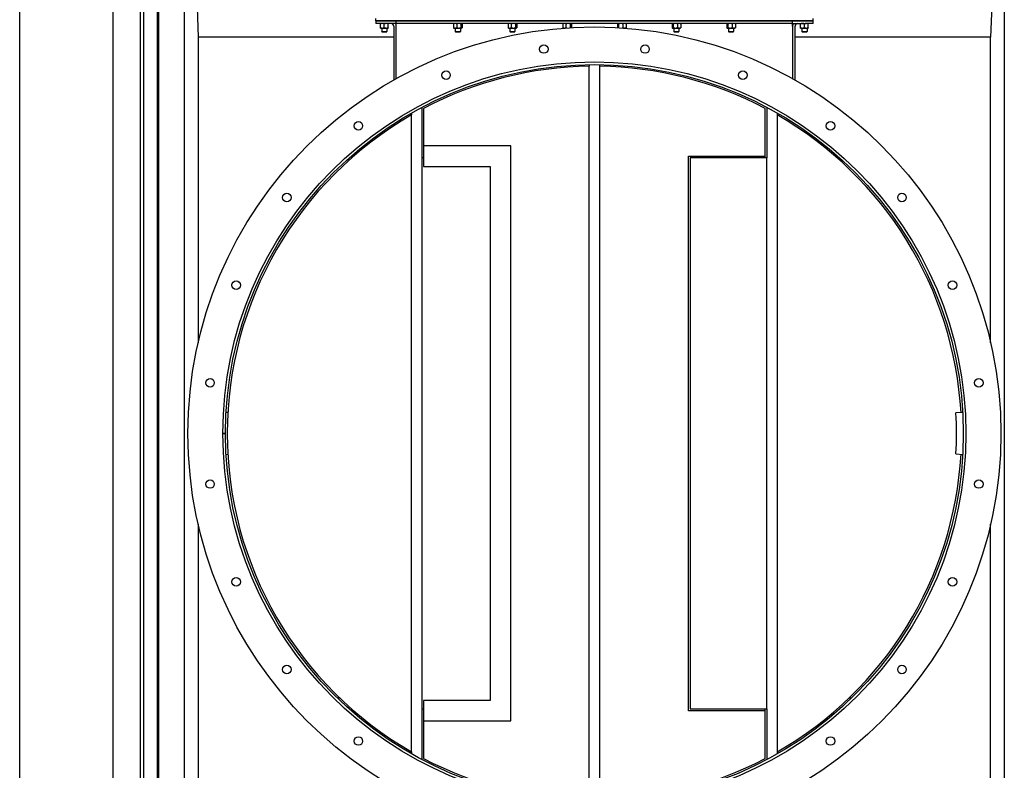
# Model space of a CAD drawing. Header units: inches. Extents: x 5 to 1128, y -85 to 748.
# Tile 613 of 656: x 493 to 565, y 599 to 654. Entities that reach past the tile are written whole.
import ezdxf

# ---------------------------------------------------------------- set-up
doc = ezdxf.new("R2010")
doc.units = ezdxf.units.IN
doc.header["$LTSCALE"] = 32
doc.header["$MEASUREMENT"] = 0
doc.layers.add('Visible (ANSI)', color=7, linetype='Continuous', lineweight=30)

msp = doc.modelspace()

# ---------------------------------------------------------------- linework, layer by layer
at = {"layer": 'Visible (ANSI)'}
for p, q in [((492.78063, 563.93978), (492.78063, 691.93978)), ((502.94313, 683.83978), (502.94313, 563.28978)), ((499.59313, 681.93978), (499.59313, 576.94978)), ((501.59313, 681.93978), (501.59313, 578.94978)), ((501.84313, 681.93978), (501.84313, 579.19978)), ((502.84313, 681.93978), (502.84313, 565.18978)), ((502.92313, 565.18978), (502.92313, 681.93978)), ((504.84313, 565.18978), (504.84313, 681.93978)), ((504.84313, 681.93978), (505.84313, 652.56478)), ((564.84313, 681.93978), (563.84313, 652.56478)), ((564.84313, 681.93978), (564.84313, 565.18978)), ((518.84313, 653.75228), (518.84313, 653.93978)), ((519.34313, 653.75228), (518.84313, 653.75228)), ((518.84313, 653.75228), (519.34313, 653.75228)), ((518.84313, 653.75228), (518.84313, 653.56478)), ((519.34313, 653.75228), (550.34313, 653.75228)), ((520.34313, 653.75228), (519.34313, 653.75228)), ((520.34313, 653.56478), (520.34313, 653.75228)), ((520.34313, 653.56478), (520.34313, 653.75228)), ((549.34313, 653.75228), (520.34313, 653.75228)), ((550.34313, 653.75228), (549.34313, 653.75228)), ((549.34313, 653.56478), (549.34313, 653.75228)), ((549.34313, 653.56478), (549.34313, 653.75228)), ((550.84313, 653.75228), (550.34313, 653.75228)), ((550.34313, 653.75228), (550.84313, 653.75228)), ((550.84313, 653.75228), (550.84313, 653.93978)), ((550.84313, 653.56478), (550.84313, 653.75228)), ((519.34313, 653.56478), (518.84313, 653.56478)), ((519.18663, 653.26092), (519.18663, 653.53964)), ((519.18663, 653.23578), (519.32738, 653.23578)), ((519.28063, 653.23578), (519.28063, 652.97694)), ((519.28063, 652.97694), (519.65563, 652.97694)), ((519.31897, 652.93978), (519.28063, 652.97694)), ((519.61729, 652.93978), (519.31897, 652.93978)), ((519.32738, 653.23578), (519.60888, 653.23578)), ((520.34313, 653.56478), (519.34313, 653.56478)), ((519.46813, 653.26092), (519.46813, 653.53964)), ((519.60888, 653.23578), (519.74963, 653.23578)), ((519.61729, 652.93978), (519.65563, 652.97694)), ((519.65563, 653.23578), (519.65563, 652.97694)), ((519.74963, 653.26092), (519.74963, 653.53964)), ((520.15563, 653.37728), (520.15563, 649.43638)), ((549.34313, 653.56478), (520.34313, 653.56478)), ((520.34313, 653.37728), (520.34313, 653.56478)), ((520.34313, 649.54193), (520.34313, 653.37728)), ((524.53019, 653.53964), (524.53019, 653.26092)), ((524.56163, 653.56478), (524.55261, 653.55957)), ((524.56163, 653.23578), (524.55261, 653.24099)), ((524.56163, 653.23578), (524.64648, 653.23578)), ((524.64648, 653.23578), (524.91924, 653.23578)), ((524.65563, 653.23578), (524.65563, 652.97695)), ((524.65563, 652.97695), (525.03063, 652.97695)), ((524.69397, 652.93978), (524.65563, 652.97695)), ((524.99229, 652.93978), (524.69397, 652.93978)), ((524.76277, 653.53964), (524.76277, 653.26092)), ((524.91924, 653.23578), (525.11589, 653.23578)), ((524.99229, 652.93978), (525.03063, 652.97695)), ((525.03063, 653.23578), (525.03063, 652.97695)), ((525.07571, 653.53964), (525.07571, 653.26092)), ((525.11589, 653.23578), (525.12463, 653.23578)), ((525.12463, 653.56478), (525.13365, 653.55957)), ((525.12463, 653.23578), (525.13365, 653.24099)), ((525.15608, 653.53964), (525.15608, 653.26092)), ((528.53019, 653.53964), (528.53019, 653.26092)), ((528.56163, 653.56478), (528.55261, 653.55957)), ((528.56163, 653.23578), (528.55261, 653.24099)), ((528.56163, 653.23578), (528.64648, 653.23578)), ((528.64648, 653.23578), (528.91924, 653.23578)), ((528.65563, 653.23578), (528.65563, 652.97695)), ((528.65563, 652.97695), (529.03063, 652.97695)), ((528.69397, 652.93978), (528.65563, 652.97695)), ((528.99229, 652.93978), (528.69397, 652.93978)), ((528.76277, 653.53964), (528.76277, 653.26092)), ((528.91924, 653.23578), (529.11589, 653.23578)), ((528.99229, 652.93978), (529.03063, 652.97695)), ((529.03063, 653.23578), (529.03063, 652.97695)), ((529.07571, 653.53964), (529.07571, 653.26092)), ((529.11589, 653.23578), (529.12463, 653.23578)), ((529.12463, 653.56478), (529.13365, 653.55957)), ((529.12463, 653.23578), (529.13365, 653.24099)), ((529.15608, 653.53964), (529.15608, 653.26092)), ((532.53019, 653.53964), (532.53019, 653.26092)), ((532.56163, 653.56478), (532.55261, 653.55957)), ((532.56163, 653.23578), (532.55261, 653.24099)), ((532.56163, 653.23578), (532.64648, 653.23578)), ((532.64648, 653.23578), (532.67651, 653.23578)), ((532.65563, 653.23578), (532.65563, 653.23425)), ((532.76277, 653.53964), (532.76277, 653.26092)), ((533.07571, 653.53964), (533.07571, 653.26223)), ((533.12463, 653.56478), (533.13365, 653.55957)), ((533.15608, 653.53964), (533.15608, 653.26691)), ((536.52803, 653.53964), (536.52803, 653.26703)), ((536.56163, 653.56478), (536.55059, 653.55841)), ((536.61648, 653.53964), (536.61648, 653.26188)), ((536.93158, 653.53964), (536.93158, 653.26092)), ((537.00976, 653.23578), (537.04491, 653.23578)), ((537.03063, 653.23578), (537.03063, 653.23425)), ((537.04491, 653.23578), (537.12463, 653.23578)), ((537.12463, 653.56478), (537.13567, 653.55841)), ((537.12463, 653.23578), (537.13567, 653.24215)), ((537.15824, 653.53964), (537.15824, 653.26092)), ((540.52803, 653.53964), (540.52803, 653.26092)), ((540.56163, 653.56478), (540.55059, 653.55841)), ((540.56163, 653.23578), (540.55059, 653.24215)), ((540.56163, 653.23578), (540.57225, 653.23578)), ((540.57225, 653.23578), (540.77403, 653.23578)), ((540.61648, 653.53964), (540.61648, 653.26092)), ((540.65563, 653.23578), (540.65563, 652.97695)), ((540.65563, 652.97695), (541.03063, 652.97695)), ((540.69397, 652.93978), (540.65563, 652.97695)), ((540.99229, 652.93978), (540.69397, 652.93978)), ((540.77403, 653.23578), (541.04491, 653.23578)), ((540.93158, 653.53964), (540.93158, 653.26092)), ((540.99229, 652.93978), (541.03063, 652.97695)), ((541.03063, 653.23578), (541.03063, 652.97695)), ((541.04491, 653.23578), (541.12463, 653.23578)), ((541.12463, 653.56478), (541.13567, 653.55841)), ((541.12463, 653.23578), (541.13567, 653.24215)), ((541.15824, 653.53964), (541.15824, 653.26092)), ((544.52803, 653.53964), (544.52803, 653.26092)), ((544.56163, 653.56478), (544.55059, 653.55841)), ((544.56163, 653.23578), (544.55059, 653.24215)), ((544.56163, 653.23578), (544.57225, 653.23578)), ((544.57225, 653.23578), (544.77403, 653.23578)), ((544.61648, 653.53964), (544.61648, 653.26092)), ((544.65563, 653.23578), (544.65563, 652.97695)), ((544.65563, 652.97695), (545.03063, 652.97695)), ((544.69397, 652.93978), (544.65563, 652.97695)), ((544.99229, 652.93978), (544.69397, 652.93978)), ((544.77403, 653.23578), (545.04491, 653.23578)), ((544.93158, 653.53964), (544.93158, 653.26092)), ((544.99229, 652.93978), (545.03063, 652.97695)), ((545.03063, 653.23578), (545.03063, 652.97695)), ((545.04491, 653.23578), (545.12463, 653.23578)), ((545.12463, 653.56478), (545.13567, 653.55841)), ((545.12463, 653.23578), (545.13567, 653.24215)), ((545.15824, 653.53964), (545.15824, 653.26092)), ((549.34313, 653.56478), (550.34313, 653.56478)), ((549.34313, 653.37728), (549.34313, 653.56478)), ((549.34313, 653.37728), (549.34313, 649.54193)), ((549.53063, 649.43638), (549.53063, 653.37728)), ((549.93663, 653.26092), (549.93663, 653.53964)), ((549.93663, 653.23578), (550.07738, 653.23578)), ((550.03063, 653.23578), (550.03063, 652.97694)), ((550.03063, 652.97694), (550.40563, 652.97694)), ((550.06897, 652.93978), (550.03063, 652.97694)), ((550.36729, 652.93978), (550.06897, 652.93978)), ((550.07738, 653.23578), (550.35888, 653.23578)), ((550.21813, 653.26092), (550.21813, 653.53964)), ((550.84313, 653.56478), (550.34313, 653.56478)), ((550.35888, 653.23578), (550.49963, 653.23578)), ((550.36729, 652.93978), (550.40563, 652.97694)), ((550.40563, 653.23578), (550.40563, 652.97694)), ((550.49963, 653.26092), (550.49963, 653.53964)), ((505.84313, 652.56478), (505.84313, 630.20274)), ((520.15563, 652.56478), (505.84313, 652.56478)), ((563.84313, 652.56478), (549.53063, 652.56478)), ((563.84313, 630.20274), (563.84313, 652.56478)), ((534.46813, 650.56218), (534.46813, 650.43716)), ((534.46813, 596.6924), (534.46813, 650.43716)), ((535.21813, 650.56218), (535.21813, 650.43716)), ((535.21813, 650.43716), (535.21813, 596.6924)), ((522.21813, 647.43127), (522.21813, 643.73086)), ((522.34313, 647.35586), (522.34313, 644.60586)), ((547.34313, 643.85586), (547.34313, 647.35586)), ((547.46813, 647.43127), (547.46813, 643.73086)), ((521.46813, 647.01919), (521.46813, 646.87519)), ((521.46813, 600.25437), (521.46813, 646.87519)), ((548.21813, 647.01919), (548.21813, 646.87519)), ((548.21813, 646.87519), (548.21813, 600.25437)), ((522.34313, 644.60586), (522.34313, 643.10586)), ((528.71813, 644.60586), (522.34313, 644.60586)), ((528.71813, 602.5237), (528.71813, 644.60586)), ((522.34313, 643.73086), (522.21813, 643.73086)), ((522.21813, 643.73086), (522.21813, 603.3987)), ((541.71813, 643.85586), (547.34313, 643.85586)), ((541.71813, 603.2737), (541.71813, 643.85586)), ((547.46813, 643.73086), (541.84313, 643.73086)), ((541.84313, 643.73086), (541.84313, 603.3987)), ((547.34313, 643.73086), (547.34313, 643.85586)), ((547.46813, 603.3987), (547.46813, 643.73086)), ((522.34313, 643.10586), (527.21813, 643.10586)), ((527.21813, 643.10586), (527.21813, 604.0237)), ((508.01136, 625.0884), (507.88656, 625.09549)), ((561.79971, 625.09549), (561.30051, 625.06714)), ((507.65563, 623.56528), (507.84313, 623.56528)), ((507.84313, 623.56428), (507.65563, 623.56428)), ((507.88656, 622.03407), (508.01136, 622.04116)), ((561.30051, 622.06242), (561.79971, 622.03407)), ((505.84313, 616.92682), (505.84313, 594.56478)), ((563.84313, 594.56478), (563.84313, 616.92682)), ((516.21855, 604.18978), (516.03863, 604.18978)), ((522.34313, 604.0237), (522.34313, 602.5237)), ((527.21813, 604.0237), (522.34313, 604.0237)), ((553.64764, 604.18978), (553.46771, 604.18978)), ((522.21813, 603.3987), (522.34313, 603.3987)), ((522.21813, 603.3987), (522.21813, 599.69829)), ((547.34313, 603.2737), (541.71813, 603.2737)), ((541.84313, 603.3987), (547.46813, 603.3987)), ((547.34313, 603.2737), (547.34313, 603.3987)), ((547.34313, 599.7737), (547.34313, 603.2737)), ((547.46813, 603.3987), (547.46813, 599.69829)), ((522.34313, 602.5237), (522.34313, 599.7737)), ((522.34313, 602.5237), (528.71813, 602.5237)), ((521.46813, 600.25437), (521.46813, 600.11037)), ((548.21813, 600.25437), (548.21813, 600.11037))]:
    msp.add_line(p, q, dxfattribs=at)
for centre, radius in [((534.84313, 623.56478), 29.75), ((531.13945, 651.69703), 0.3125), ((538.54681, 651.69703), 0.3125), ((534.84313, 623.56478), 27.1875), ((534.84313, 623.56478), 27), ((523.98449, 649.77986), 0.3125), ((545.70178, 649.77986), 0.3125), ((517.56953, 646.07618), 0.3125), ((552.11674, 646.07618), 0.3125), ((512.33173, 640.83839), 0.3125), ((557.35453, 640.83839), 0.3125), ((508.62805, 634.42342), 0.3125), ((561.05821, 634.42342), 0.3125), ((506.71088, 627.26846), 0.3125), ((562.97538, 627.26846), 0.3125), ((506.71088, 619.8611), 0.3125), ((562.97538, 619.8611), 0.3125), ((508.62805, 612.70614), 0.3125), ((561.05821, 612.70614), 0.3125), ((512.33173, 606.29117), 0.3125), ((557.35453, 606.29117), 0.3125), ((517.56953, 601.05338), 0.3125), ((552.11674, 601.05338), 0.3125)]:
    msp.add_circle(centre, radius, dxfattribs=at)
for centre, radius, start, end in [((519.96813, 653.37728), 0.1875, 0, 90), ((519.96813, 653.37728), 0.375, 0, 30), ((549.71813, 653.37728), 0.375, 150, 180), ((549.71813, 653.37728), 0.1875, 90, 180), ((534.84313, 623.56478), 26.875, 90.7995019, 117.7177477), ((534.84313, 623.56478), 26.875, 62.2822523, 89.2004981), ((534.84313, 623.56478), 26.875, 119.8462597, 240.1537403), ((534.84313, 623.56478), 26.875, 3.25, 60.1537403), ((534.84313, 623.56478), 26.5, 356.75, 3.25), ((534.84313, 623.56478), 27, 179.998939, 180.001061), ((534.84313, 623.56478), 26.875, 299.8462597, 356.75), ((534.84313, 623.56478), 26.875, 242.2822523, 269.2004981), ((534.84313, 623.56478), 26.875, 270.7995019, 297.7177477)]:
    msp.add_arc(centre, radius, start, end, dxfattribs=at)
for points, weights in [([(519.18663, 653.53964), (519.18663, 653.56478), (519.18663, 653.56478)], [1, 1.0379548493, 1]), ([(519.32738, 653.56478), (519.26206, 653.56478), (519.18663, 653.53964)], [1, 1.0379548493, 1]), ([(519.18663, 653.26092), (519.26206, 653.23578), (519.32738, 653.23578)], [1, 1.0379548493, 1]), ([(519.18663, 653.23578), (519.18663, 653.23578), (519.18663, 653.26092)], [1, 1.0379548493, 1]), ([(519.46813, 653.53964), (519.39271, 653.56478), (519.32738, 653.56478)], [1, 1.0379548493, 1]), ([(519.32738, 653.23578), (519.39271, 653.23578), (519.46813, 653.26092)], [1, 1.0379548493, 1]), ([(519.60888, 653.56478), (519.54356, 653.56478), (519.46813, 653.53964)], [1, 1.0379548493, 1]), ([(519.46813, 653.26092), (519.54356, 653.23578), (519.60888, 653.23578)], [1, 1.0379548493, 1]), ([(519.74963, 653.53964), (519.67421, 653.56478), (519.60888, 653.56478)], [1, 1.0379548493, 1]), ([(519.60888, 653.23578), (519.67421, 653.23578), (519.74963, 653.26092)], [1, 1.0379548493, 1]), ([(519.74963, 653.56478), (519.74963, 653.56478), (519.74963, 653.53964)], [1, 1.0379548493, 1]), ([(519.74963, 653.26092), (519.74963, 653.23578), (519.74963, 653.23578)], [1, 1.0379548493, 1]), ([(524.64648, 653.56478), (524.59251, 653.56478), (524.53019, 653.53964)], [1, 1.0379548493, 1]), ([(524.53019, 653.53964), (524.54203, 653.55346), (524.55261, 653.55957)], [1, 1.02051902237, 1.01885219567]), ([(524.53019, 653.26092), (524.59251, 653.23578), (524.64648, 653.23578)], [1, 1.0379548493, 1]), ([(524.55261, 653.24099), (524.54203, 653.2471), (524.53019, 653.26092)], [1.01885219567, 1.02051902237, 1]), ([(524.76277, 653.53964), (524.70045, 653.56478), (524.64648, 653.56478)], [1, 1.0379548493, 1]), ([(524.64648, 653.23578), (524.70045, 653.23578), (524.76277, 653.26092)], [1, 1.0379548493, 1]), ([(524.91924, 653.56478), (524.84662, 653.56478), (524.76277, 653.53964)], [1, 1.0379548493, 1]), ([(524.76277, 653.26092), (524.84662, 653.23578), (524.91924, 653.23578)], [1, 1.0379548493, 1]), ([(525.07571, 653.53964), (524.99186, 653.56478), (524.91924, 653.56478)], [1, 1.0379548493, 1]), ([(524.91924, 653.23578), (524.99186, 653.23578), (525.07571, 653.26092)], [1, 1.0379548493, 1]), ([(525.11589, 653.56478), (525.09724, 653.56478), (525.07571, 653.53964)], [1, 1.0379548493, 1]), ([(525.07571, 653.26092), (525.09724, 653.23578), (525.11589, 653.23578)], [1, 1.0379548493, 1]), ([(525.15608, 653.53964), (525.13454, 653.56478), (525.11589, 653.56478)], [1, 1.0379548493, 1]), ([(525.11589, 653.23578), (525.13454, 653.23578), (525.15608, 653.26092)], [1, 1.0379548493, 1]), ([(528.64648, 653.56478), (528.59251, 653.56478), (528.53019, 653.53964)], [1, 1.0379548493, 1]), ([(528.53019, 653.53964), (528.54203, 653.55346), (528.55261, 653.55957)], [1, 1.02051902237, 1.01885219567]), ([(528.53019, 653.26092), (528.59251, 653.23578), (528.64648, 653.23578)], [1, 1.0379548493, 1]), ([(528.55261, 653.24099), (528.54203, 653.2471), (528.53019, 653.26092)], [1.01885219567, 1.02051902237, 1]), ([(528.76277, 653.53964), (528.70045, 653.56478), (528.64648, 653.56478)], [1, 1.0379548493, 1]), ([(528.64648, 653.23578), (528.70045, 653.23578), (528.76277, 653.26092)], [1, 1.0379548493, 1]), ([(528.91924, 653.56478), (528.84662, 653.56478), (528.76277, 653.53964)], [1, 1.0379548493, 1]), ([(528.76277, 653.26092), (528.84662, 653.23578), (528.91924, 653.23578)], [1, 1.0379548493, 1]), ([(529.07571, 653.53964), (528.99186, 653.56478), (528.91924, 653.56478)], [1, 1.0379548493, 1]), ([(528.91924, 653.23578), (528.99186, 653.23578), (529.07571, 653.26092)], [1, 1.0379548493, 1]), ([(529.11589, 653.56478), (529.09724, 653.56478), (529.07571, 653.53964)], [1, 1.0379548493, 1]), ([(529.07571, 653.26092), (529.09724, 653.23578), (529.11589, 653.23578)], [1, 1.0379548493, 1]), ([(529.15608, 653.53964), (529.13454, 653.56478), (529.11589, 653.56478)], [1, 1.0379548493, 1]), ([(529.11589, 653.23578), (529.13454, 653.23578), (529.15608, 653.26092)], [1, 1.0379548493, 1]), ([(532.64648, 653.56478), (532.59251, 653.56478), (532.53019, 653.53964)], [1, 1.0379548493, 1]), ([(532.53019, 653.53964), (532.54203, 653.55346), (532.55261, 653.55957)], [1, 1.02051902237, 1.01885219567]), ([(532.53019, 653.26092), (532.59251, 653.23578), (532.64648, 653.23578)], [1, 1.0379548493, 1]), ([(532.55261, 653.24099), (532.54203, 653.2471), (532.53019, 653.26092)], [1.01885219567, 1.02051902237, 1]), ([(532.76277, 653.53964), (532.70045, 653.56478), (532.64648, 653.56478)], [1, 1.0379548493, 1]), ([(532.64648, 653.23578), (532.70045, 653.23578), (532.76277, 653.26092)], [1, 1.0379548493, 1]), ([(532.91924, 653.56478), (532.84662, 653.56478), (532.76277, 653.53964)], [1, 1.0379548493, 1]), ([(532.76277, 653.26092), (532.79337, 653.25174), (532.82155, 653.24601)], [1, 1.01352871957, 1.01741301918]), ([(533.07571, 653.53964), (532.99186, 653.56478), (532.91924, 653.56478)], [1, 1.0379548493, 1]), ([(533.11589, 653.56478), (533.09724, 653.56478), (533.07571, 653.53964)], [1, 1.0379548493, 1]), ([(533.15608, 653.53964), (533.13454, 653.56478), (533.11589, 653.56478)], [1, 1.0379548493, 1]), ([(536.57225, 653.56478), (536.55173, 653.56478), (536.52803, 653.53964)], [1, 1.0379548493, 1]), ([(536.61648, 653.53964), (536.59278, 653.56478), (536.57225, 653.56478)], [1, 1.0379548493, 1]), ([(536.77403, 653.56478), (536.70091, 653.56478), (536.61648, 653.53964)], [1, 1.0379548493, 1]), ([(536.93158, 653.53964), (536.84715, 653.56478), (536.77403, 653.56478)], [1, 1.0379548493, 1]), ([(536.87044, 653.24562), (536.89971, 653.25143), (536.93158, 653.26092)], [1.01766991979, 1.01399615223, 1]), ([(537.04491, 653.56478), (536.99231, 653.56478), (536.93158, 653.53964)], [1, 1.0379548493, 1]), ([(536.93158, 653.26092), (536.99231, 653.23578), (537.04491, 653.23578)], [1, 1.0379548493, 1]), ([(537.15824, 653.53964), (537.0975, 653.56478), (537.04491, 653.56478)], [1, 1.0379548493, 1]), ([(537.04491, 653.23578), (537.0975, 653.23578), (537.15824, 653.26092)], [1, 1.0379548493, 1]), ([(537.13567, 653.55841), (537.14636, 653.55224), (537.15824, 653.53964)], [1.01897229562, 1.01866543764, 1]), ([(537.15824, 653.26092), (537.14636, 653.24832), (537.13567, 653.24215)], [1, 1.01866543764, 1.01897229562]), ([(540.57225, 653.56478), (540.55173, 653.56478), (540.52803, 653.53964)], [1, 1.0379548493, 1]), ([(540.52803, 653.26092), (540.55173, 653.23578), (540.57225, 653.23578)], [1, 1.0379548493, 1]), ([(540.61648, 653.53964), (540.59278, 653.56478), (540.57225, 653.56478)], [1, 1.0379548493, 1]), ([(540.57225, 653.23578), (540.59278, 653.23578), (540.61648, 653.26092)], [1, 1.0379548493, 1]), ([(540.77403, 653.56478), (540.70091, 653.56478), (540.61648, 653.53964)], [1, 1.0379548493, 1]), ([(540.61648, 653.26092), (540.70091, 653.23578), (540.77403, 653.23578)], [1, 1.0379548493, 1]), ([(540.93158, 653.53964), (540.84715, 653.56478), (540.77403, 653.56478)], [1, 1.0379548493, 1]), ([(540.77403, 653.23578), (540.84715, 653.23578), (540.93158, 653.26092)], [1, 1.0379548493, 1]), ([(541.04491, 653.56478), (540.99231, 653.56478), (540.93158, 653.53964)], [1, 1.0379548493, 1]), ([(540.93158, 653.26092), (540.99231, 653.23578), (541.04491, 653.23578)], [1, 1.0379548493, 1]), ([(541.15824, 653.53964), (541.0975, 653.56478), (541.04491, 653.56478)], [1, 1.0379548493, 1]), ([(541.04491, 653.23578), (541.0975, 653.23578), (541.15824, 653.26092)], [1, 1.0379548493, 1]), ([(541.13567, 653.55841), (541.14636, 653.55224), (541.15824, 653.53964)], [1.01897229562, 1.01866543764, 1]), ([(541.15824, 653.26092), (541.14636, 653.24832), (541.13567, 653.24215)], [1, 1.01866543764, 1.01897229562]), ([(544.57225, 653.56478), (544.55173, 653.56478), (544.52803, 653.53964)], [1, 1.0379548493, 1]), ([(544.52803, 653.26092), (544.55173, 653.23578), (544.57225, 653.23578)], [1, 1.0379548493, 1]), ([(544.61648, 653.53964), (544.59278, 653.56478), (544.57225, 653.56478)], [1, 1.0379548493, 1]), ([(544.57225, 653.23578), (544.59278, 653.23578), (544.61648, 653.26092)], [1, 1.0379548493, 1]), ([(544.77403, 653.56478), (544.70091, 653.56478), (544.61648, 653.53964)], [1, 1.0379548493, 1]), ([(544.61648, 653.26092), (544.70091, 653.23578), (544.77403, 653.23578)], [1, 1.0379548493, 1]), ([(544.93158, 653.53964), (544.84715, 653.56478), (544.77403, 653.56478)], [1, 1.0379548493, 1]), ([(544.77403, 653.23578), (544.84715, 653.23578), (544.93158, 653.26092)], [1, 1.0379548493, 1]), ([(545.04491, 653.56478), (544.99231, 653.56478), (544.93158, 653.53964)], [1, 1.0379548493, 1]), ([(544.93158, 653.26092), (544.99231, 653.23578), (545.04491, 653.23578)], [1, 1.0379548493, 1]), ([(545.15824, 653.53964), (545.0975, 653.56478), (545.04491, 653.56478)], [1, 1.0379548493, 1]), ([(545.04491, 653.23578), (545.0975, 653.23578), (545.15824, 653.26092)], [1, 1.0379548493, 1]), ([(545.13567, 653.55841), (545.14636, 653.55224), (545.15824, 653.53964)], [1.01897229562, 1.01866543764, 1]), ([(545.15824, 653.26092), (545.14636, 653.24832), (545.13567, 653.24215)], [1, 1.01866543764, 1.01897229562]), ([(549.93663, 653.53964), (549.93663, 653.56478), (549.93663, 653.56478)], [1, 1.0379548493, 1]), ([(550.07738, 653.56478), (550.01206, 653.56478), (549.93663, 653.53964)], [1, 1.0379548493, 1]), ([(549.93663, 653.26092), (550.01206, 653.23578), (550.07738, 653.23578)], [1, 1.0379548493, 1]), ([(549.93663, 653.23578), (549.93663, 653.23578), (549.93663, 653.26092)], [1, 1.0379548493, 1]), ([(550.21813, 653.53964), (550.14271, 653.56478), (550.07738, 653.56478)], [1, 1.0379548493, 1]), ([(550.07738, 653.23578), (550.14271, 653.23578), (550.21813, 653.26092)], [1, 1.0379548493, 1]), ([(550.35888, 653.56478), (550.29356, 653.56478), (550.21813, 653.53964)], [1, 1.0379548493, 1]), ([(550.21813, 653.26092), (550.29356, 653.23578), (550.35888, 653.23578)], [1, 1.0379548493, 1]), ([(550.49963, 653.53964), (550.42421, 653.56478), (550.35888, 653.56478)], [1, 1.0379548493, 1]), ([(550.35888, 653.23578), (550.42421, 653.23578), (550.49963, 653.26092)], [1, 1.0379548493, 1]), ([(550.49963, 653.56478), (550.49963, 653.56478), (550.49963, 653.53964)], [1, 1.0379548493, 1]), ([(550.49963, 653.26092), (550.49963, 653.23578), (550.49963, 653.23578)], [1, 1.0379548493, 1])]:
    msp.add_rational_spline(points, weights, degree=2, dxfattribs=at)

doc.saveas('drawing.dxf')
